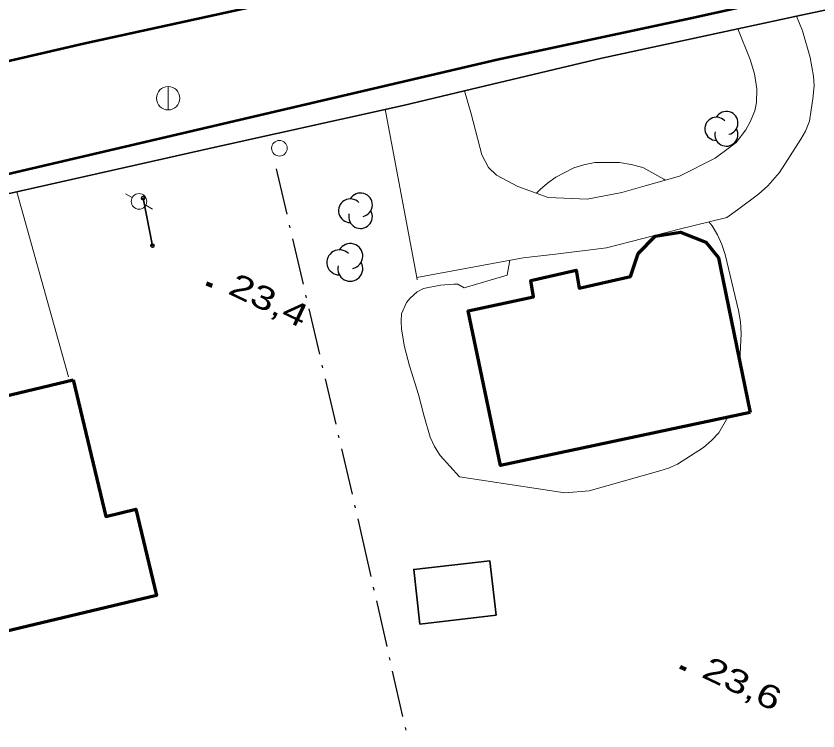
# Model space of a CAD drawing. Extents: x 356765 to 358572, y 5103174 to 5104650.
# Drawn here: x 357647.4 to 357699, y 5103911.8 to 5103957.7 of the extents above; entities that cross this region are included whole.
import ezdxf

# ---------------------------------------------------------------- set-up
doc = ezdxf.new("R2010")
doc.units = 0
doc.header["$LTSCALE"] = 0.6
doc.linetypes.add('DOT_DASHED', pattern=[7.7, 5, -1.2, 0.3, -1.2])
for name, color, linetype, lineweight in [('19', 7, 'Continuous', 13), ('2', 7, 'Continuous', 13), ('21', 7, 'Continuous', 53), ('22', 7, 'Continuous', 35), ('3', 7, 'Continuous', 140), ('31', 7, 'Continuous', 70), ('36', 7, 'Continuous', 13), ('41', 7, 'DOT_DASHED', 25), ('44', 7, 'Continuous', 25)]:
    doc.layers.add(name, color=color, linetype=linetype, lineweight=lineweight)

msp = doc.modelspace()

# ---------------------------------------------------------------- linework, layer by layer
at = {"layer": '19'}
msp.add_line((357647.48, 5103946.45), (357650.81, 5103934.54), dxfattribs=at)
for points in [[(357697.62, 5103957.74), (357697.99, 5103956.8), (357698.48, 5103955.07), (357698.7, 5103953.87), (357698.74, 5103953.26), (357698.67, 5103952.43), (357698.56, 5103951.71), (357698.45, 5103950.99), (357698.19, 5103950.35), (357697.9, 5103949.83), (357696.52, 5103947.68), (357695.76, 5103946.84), (357695.16, 5103946.3), (357693.81, 5103945.29), (357693.13, 5103944.79), (357690.07, 5103944.05), (357685.39, 5103942.85), (357682.11, 5103942.43), (357680.03, 5103942.21), (357673.19, 5103940.94)], [(357676.27, 5103952.93), (357676.7, 5103951.45), (357677.38, 5103948.82), (357677.81, 5103948), (357678.32, 5103947.52), (357679.69, 5103946.78), (357681.65, 5103946.08), (357684.16, 5103945.98), (357686.37, 5103946.41), (357687.88, 5103946.84), (357690.09, 5103947.46), (357692.38, 5103948.61), (357693.21, 5103949.22), (357693.73, 5103949.62), (357694.35, 5103950.42), (357694.64, 5103950.94), (357694.94, 5103951.65), (357695.04, 5103952.18), (357695.05, 5103953.06), (357694.9, 5103954.02), (357694.63, 5103954.95), (357693.84, 5103956.93)], [(357671.17, 5103951.75), (357673.19, 5103940.94), (357673.22, 5103940.79)]]:
    msp.add_lwpolyline(points, dxfattribs=at)
at = {"layer": '2'}
for points in [[(357680.9, 5103946.35), (357681.13, 5103946.59), (357681.61, 5103947.01), (357682.13, 5103947.38), (357683.29, 5103947.98), (357683.94, 5103948.19), (357684.65, 5103948.32), (357686.22, 5103948.32), (357686.99, 5103948.2), (357687.74, 5103948), (357689.09, 5103947.26), (357689.17, 5103947.2)], [(357691.98, 5103944.51), (357692.18, 5103944.26), (357692.53, 5103943.68), (357692.82, 5103943.05), (357693.03, 5103942.41), (357693.89, 5103938.82), (357694, 5103938.09), (357694.05, 5103937.33), (357693.96, 5103935.58)], [(357693.19, 5103931.96), (357692.61, 5103930.96), (357692.15, 5103930.45), (357691.64, 5103930.01), (357689.95, 5103928.93), (357689.38, 5103928.67), (357688.83, 5103928.5), (357684.29, 5103927.23), (357682.72, 5103927.09), (357675.94, 5103928.12), (357674.7, 5103929.5), (357674.34, 5103930.07), (357674.05, 5103930.68), (357673.64, 5103932.08), (357673.31, 5103933.42), (357672.72, 5103935.26), (357672.4, 5103936.48), (357672.22, 5103937.62), (357672.19, 5103938.12), (357672.22, 5103938.59), (357672.54, 5103939.32), (357672.77, 5103939.61), (357673.22, 5103940.01), (357673.63, 5103940.22), (357674.72, 5103940.44), (357675.57, 5103940.51), (357675.83, 5103940.5), (357676.24, 5103940.28), (357679, 5103941.08), (357679.17, 5103942.05)]]:
    msp.add_lwpolyline(points, dxfattribs=at)
at = {"layer": '21'}
for points in [[(357803.95, 5104055.8), (357805.89, 5104050.31), (357808.56, 5104042.79), (357810.38, 5104037.69), (357815.57, 5104023.67), (357820.35, 5104009.43), (357821.21, 5104005.75), (357821.24, 5104004.25), (357821.01, 5104002.15), (357820.31, 5104000.5), (357819.47, 5103999.18), (357818.33, 5103997.68), (357815.68, 5103995.72), (357808.53, 5103993.38), (357791.81, 5103988.26), (357777.12, 5103984.46), (357766.22, 5103981.66), (357755.76, 5103979.17), (357742.45, 5103976.01), (357721.33, 5103971.51), (357683.49, 5103962.95), (357676.61, 5103961.4), (357651.76, 5103955.95), (357619.95, 5103948.59)], [(357861.81, 5104005.16), (357849.29, 5104000.32), (357839.84, 5103996.55), (357827.79, 5103992.05), (357818.78, 5103989.17), (357809.94, 5103986.51), (357799.82, 5103983.5), (357791.18, 5103980.96), (357773.86, 5103976.18), (357750.32, 5103970.73), (357747.82, 5103970.18), (357735.23, 5103967.55), (357724.5, 5103965.08), (357711.57, 5103962.2), (357690.8, 5103957.59), (357678.36, 5103954.94), (357640.5, 5103946.09)]]:
    msp.add_lwpolyline(points, dxfattribs=at)
at = {"layer": '22'}
msp.add_lwpolyline([(357854.01, 5104000.38), (357844.1, 5103996.66), (357833.56, 5103992.87), (357823.57, 5103989.42), (357813.35, 5103986.13), (357803.23, 5103983.08), (357792.24, 5103979.79), (357781.87, 5103976.69), (357769.45, 5103973.63), (357757.47, 5103970.99), (357744.74, 5103968.09), (357732.63, 5103965.47), (357721.21, 5103962.9), (357709.07, 5103960.19), (357697.62, 5103957.74), (357696.62, 5103957.53), (357693.84, 5103956.93), (357685.1, 5103955.04), (357676.27, 5103952.93), (357672.32, 5103952), (357660.23, 5103949.32), (357647.75, 5103946.51), (357634.21, 5103943.46)], dxfattribs=at)
at = {"layer": '3'}
for p, q in [((357659.68, 5103940.56), (357660.04, 5103940.39)), ((357690.13, 5103915.91), (357690.49, 5103915.74))]:
    msp.add_line(p, q, dxfattribs=at)
at = {"layer": '31'}
for points in [[(357694.64, 5103932.26), (357678.57, 5103928.84), (357676.49, 5103938.8), (357680.71, 5103939.7), (357680.53, 5103940.75), (357683.44, 5103941.4), (357683.63, 5103940.25), (357686.94, 5103941.01), (357687.43, 5103942.47), (357688.52, 5103943.59), (357690.16, 5103943.86), (357691.79, 5103943.21), (357692.59, 5103942.21), (357692.73, 5103941.55), (357694.64, 5103932.26)], [(357651.1, 5103934.36), (357653.2, 5103925.58), (357655.13, 5103926.04), (357656.45, 5103920.5), (357645.83, 5103917.96), (357644.42, 5103923.86), (357646.1, 5103924.26), (357644.09, 5103932.68), (357651.1, 5103934.36)]]:
    msp.add_lwpolyline(points, close=True, dxfattribs=at)
at = {"layer": '31', "lineweight": 35}
msp.add_lwpolyline([(357678.29, 5103919.22), (357673.4, 5103918.66), (357673, 5103922.17), (357677.89, 5103922.73), (357678.29, 5103919.22)], close=True, dxfattribs=at)
at = {"layer": '36'}
for p, q in [((357657.21, 5103951.7), (357657.21, 5103953.2)), ((357654.46, 5103946.31), (357654.9, 5103946.07)), ((357656.21, 5103945.34), (357655.78, 5103945.58))]:
    msp.add_line(p, q, dxfattribs=at)
at = {"layer": '36', "lineweight": 35}
msp.add_line((357655.6, 5103946.04), (357656.2, 5103942.98), dxfattribs=at)
at = {"layer": '36'}
for centre, radius in [((357657.2112, 5103952.4606), 0.75), ((357664.3638, 5103949.2471), 0.5), ((357655.3361, 5103945.8266), 0.5)]:
    msp.add_circle(centre, radius, dxfattribs=at)
at = {"layer": '36', "lineweight": 35}
for centre in [(357655.5994, 5103946.0434), (357656.1994, 5103942.9831)]:
    msp.add_circle(centre, 0.104, dxfattribs=at)
at = {"layer": '41'}
msp.add_lwpolyline([(357664.15, 5103947.92), (357669.58, 5103924.65), (357674.58, 5103902.58)], dxfattribs=at)
at = {"layer": '44'}
for centre, radius, start, end in [((357692.4607, 5103950.4969), 0.7445, 44.11537, 269.80396), ((357693.1009, 5103950.8691), 0.7445, 282.26917, 149.72626), ((357693.1009, 5103950.1247), 0.7445, 166.93686, 29.62122), ((357669.5778, 5103945.6077), 0.7608, 282.26917, 149.72626), ((357668.9235, 5103945.2273), 0.7608, 44.11537, 269.80396), ((357669.5778, 5103944.8469), 0.7608, 166.93686, 29.62122), ((357668.9175, 5103942.3123), 0.808, 282.26917, 149.72626), ((357668.2226, 5103941.9083), 0.808, 44.11537, 269.80396), ((357668.9175, 5103941.5044), 0.808, 166.93686, 29.62122)]:
    msp.add_arc(centre, radius, start, end, dxfattribs=at)

# ---------------------------------------------------------------- texts
at = {"layer": '3', "width": 1.35}
for s, p in [('23,4   ', (357660.98, 5103939.93)), ('23,6   ', (357691.43, 5103915.28))]:
    msp.add_text(s, height=1.5, rotation=334.619, dxfattribs=at).set_placement(p)

doc.saveas('drawing.dxf')
